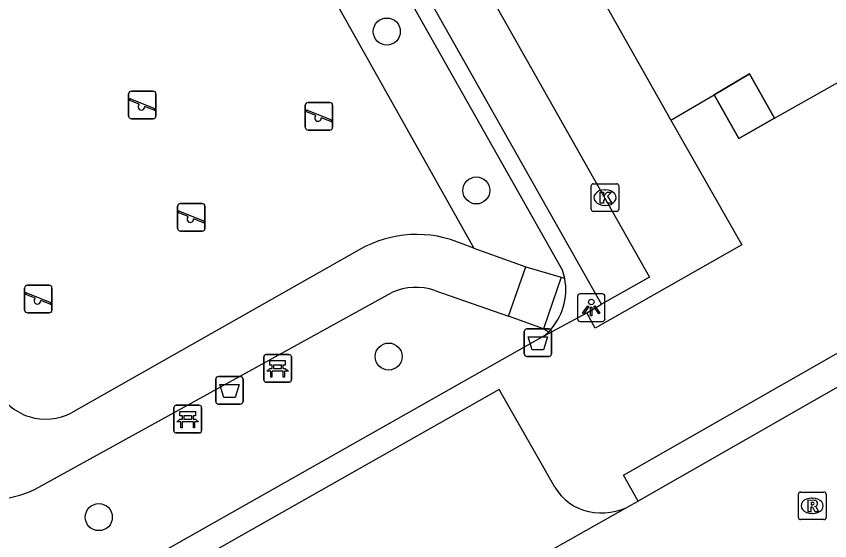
# Model space of a CAD drawing. Extents: x 160379 to 161131, y 383940 to 384849.
# Drawn here: x 160870.14 to 160899.61, y 384396.78 to 384415.77 of the extents above; entities that cross this region are included whole.
import ezdxf

# ---------------------------------------------------------------- set-up
doc = ezdxf.new("R2010")
doc.units = 0
for name, color, linetype in [('IMGEO_Afvalbak', 7, 'Continuous'), ('IMGEO_Bank', 7, 'Continuous'), ('IMGEO_Boom', 7, 'Continuous'), ('IMGEO_Groenvoorziening', 7, 'Continuous'), ('IMGEO_Kolk', 7, 'Continuous'), ('IMGEO_Lichtpunt', 7, 'Continuous'), ('IMGEO_Pand', 7, 'Continuous'), ('IMGEO_Pand_overbouw', 7, 'Continuous'), ('IMGEO_Rijbaan_lokaal_open', 7, 'Continuous'), ('IMGEO_Rioolput', 7, 'Continuous'), ('IMGEO_Speelvoorziening', 7, 'Continuous'), ('IMGEO_Voetpad_halfverhard', 7, 'Continuous'), ('IMGEO_Voetpad_open', 7, 'Continuous')]:
    doc.layers.add(name, color=color, linetype=linetype)

msp = doc.modelspace()

# ---------------------------------------------------------------- linework, layer by layer
at = {"layer": 'IMGEO_Afvalbak'}
for p, q in [((160888.541, 384403.55), (160888.541, 384404.35)), ((160888.541, 384404.35), (160888.541, 384403.55)), ((160888.641, 384404.45), (160889.431, 384404.45)), ((160889.431, 384404.45), (160888.641, 384404.45)), ((160889.531, 384404.35), (160889.531, 384403.55)), ((160889.531, 384403.55), (160889.531, 384404.35)), ((160889.431, 384403.45), (160888.641, 384403.45)), ((160888.641, 384403.45), (160889.431, 384403.45)), ((160877.466, 384402.725), (160878.256, 384402.725)), ((160878.256, 384402.725), (160877.466, 384402.725)), ((160877.366, 384401.825), (160877.366, 384402.625)), ((160877.366, 384402.625), (160877.366, 384401.825)), ((160878.356, 384402.625), (160878.356, 384401.825)), ((160878.356, 384401.825), (160878.356, 384402.625)), ((160878.256, 384401.725), (160877.466, 384401.725)), ((160877.466, 384401.725), (160878.256, 384401.725))]:
    msp.add_line(p, q, dxfattribs=at)
for points in [[(160888.684, 384404.164), (160889.388, 384404.164), (160889.239, 384403.694), (160888.833, 384403.694), (160888.684, 384404.164)], [(160877.509, 384402.439), (160878.213, 384402.439), (160878.064, 384401.969), (160877.658, 384401.969), (160877.509, 384402.439)]]:
    msp.add_lwpolyline(points, dxfattribs=at)
for centre, start, end in [((160888.641, 384404.35), 90, 180), ((160888.641, 384404.35), 90, 180), ((160889.431, 384404.35), 0, 90), ((160889.431, 384404.35), 360, 90), ((160888.641, 384403.55), 180, 270), ((160888.641, 384403.55), 180, 270), ((160889.431, 384403.55), 270, 0), ((160889.431, 384403.55), 270, 0), ((160877.466, 384402.625), 90, 180), ((160877.466, 384402.625), 90, 180), ((160878.256, 384402.625), 0, 90), ((160878.256, 384402.625), 360, 90), ((160877.466, 384401.825), 180, 270), ((160877.466, 384401.825), 180, 270), ((160878.256, 384401.825), 270, 0), ((160878.256, 384401.825), 270, 0)]:
    msp.add_arc(centre, 0.1, start, end, dxfattribs=at)
at = {"layer": 'IMGEO_Bank'}
for p, q in [((160879.107, 384402.595), (160879.107, 384403.436)), ((160879.107, 384403.436), (160879.107, 384402.595)), ((160879.182, 384403.52), (160880.023, 384403.52)), ((160880.023, 384403.52), (160879.182, 384403.52)), ((160880.107, 384403.445), (160880.107, 384402.604)), ((160880.107, 384402.604), (160880.107, 384403.445)), ((160879.416, 384403.026), (160879.416, 384403.132)), ((160879.46, 384403.132), (160879.46, 384403.026)), ((160879.748, 384403.138), (160879.466, 384403.138)), ((160879.466, 384403.02), (160879.748, 384403.02)), ((160879.754, 384403.026), (160879.754, 384403.132)), ((160879.798, 384403.132), (160879.798, 384403.026)), ((160879.804, 384402.918), (160879.411, 384402.918)), ((160880.032, 384402.52), (160879.191, 384402.52)), ((160879.191, 384402.52), (160880.032, 384402.52)), ((160875.853, 384400.757), (160875.853, 384401.598)), ((160875.853, 384401.598), (160875.853, 384400.757)), ((160875.928, 384401.682), (160876.769, 384401.682)), ((160876.769, 384401.682), (160875.928, 384401.682)), ((160876.853, 384401.607), (160876.853, 384400.766)), ((160876.853, 384400.766), (160876.853, 384401.607)), ((160876.162, 384401.188), (160876.162, 384401.294)), ((160876.206, 384401.294), (160876.206, 384401.188)), ((160876.494, 384401.3), (160876.212, 384401.3)), ((160876.5, 384401.188), (160876.5, 384401.294)), ((160876.544, 384401.294), (160876.544, 384401.188)), ((160876.55, 384401.08), (160876.157, 384401.08)), ((160876.212, 384401.182), (160876.494, 384401.182)), ((160876.778, 384400.682), (160875.937, 384400.682)), ((160875.937, 384400.682), (160876.778, 384400.682))]:
    msp.add_line(p, q, dxfattribs=at)
for points in [[(160879.41, 384403.138), (160879.324, 384403.138), (160879.324, 384403.299), (160879.887, 384403.299), (160879.887, 384403.138), (160879.804, 384403.138)], [(160879.354, 384402.918), (160879.212, 384402.918), (160879.324, 384403.02), (160879.41, 384403.02)], [(160879.804, 384403.02), (160879.887, 384403.02), (160879.999, 384402.918), (160879.86, 384402.918)], [(160879.404, 384402.911), (160879.404, 384402.704), (160879.361, 384402.704), (160879.361, 384402.911)], [(160879.854, 384402.911), (160879.854, 384402.704), (160879.81, 384402.704), (160879.81, 384402.911)], [(160876.156, 384401.3), (160876.07, 384401.3), (160876.07, 384401.461), (160876.633, 384401.461), (160876.633, 384401.3), (160876.55, 384401.3)], [(160876.1, 384401.08), (160875.958, 384401.08), (160876.07, 384401.182), (160876.156, 384401.182)], [(160876.15, 384401.073), (160876.15, 384400.866), (160876.107, 384400.866), (160876.107, 384401.073)], [(160876.55, 384401.182), (160876.633, 384401.182), (160876.745, 384401.08), (160876.606, 384401.08)], [(160876.6, 384401.073), (160876.6, 384400.866), (160876.556, 384400.866), (160876.556, 384401.073)]]:
    msp.add_lwpolyline(points, dxfattribs=at)
for centre, radius, start, end in [((160879.185, 384403.442), 0.0779, 92.4484, 184.2845), ((160879.185, 384403.442), 0.0779, 92.4484, 184.2845), ((160880.029, 384403.442), 0.0779, 2.4484, 94.2845), ((160880.029, 384403.442), 0.0779, 2.4484, 94.2845), ((160879.409, 384403.131), 0.00671, 2.8957, 87.1043), ((160879.409, 384403.027), 0.00671, 272.8957, 357.1043), ((160879.466, 384403.131), 0.00671, 92.8957, 177.1043), ((160879.466, 384403.027), 0.00671, 182.8957, 267.1043), ((160879.748, 384403.131), 0.00671, 2.8957, 87.1043), ((160879.748, 384403.027), 0.00671, 272.8957, 357.1043), ((160879.805, 384403.131), 0.00671, 92.8957, 177.1043), ((160879.805, 384403.027), 0.00671, 182.8957, 267.1043), ((160879.354, 384402.911), 0.00671, 2.8957, 87.1043), ((160879.411, 384402.911), 0.00671, 92.8957, 177.1043), ((160879.803, 384402.911), 0.00671, 2.8957, 87.1043), ((160879.86, 384402.911), 0.00671, 92.8957, 177.1043), ((160879.185, 384402.598), 0.0779, 182.4484, 274.2845), ((160879.185, 384402.598), 0.0779, 182.4484, 274.2845), ((160880.029, 384402.598), 0.0779, 272.4484, 4.2845), ((160880.029, 384402.598), 0.0779, 272.4484, 4.2845), ((160875.931, 384401.604), 0.0779, 92.4484, 184.2845), ((160875.931, 384401.604), 0.0779, 92.4484, 184.2845), ((160876.775, 384401.604), 0.0779, 2.4484, 94.2845), ((160876.775, 384401.604), 0.0779, 2.4484, 94.2845), ((160876.155, 384401.293), 0.00671, 2.8957, 87.1043), ((160876.212, 384401.293), 0.00671, 92.8957, 177.1043), ((160876.494, 384401.293), 0.00671, 2.8957, 87.1043), ((160876.551, 384401.293), 0.00671, 92.8957, 177.1043), ((160876.1, 384401.073), 0.00671, 2.8957, 87.1043), ((160876.157, 384401.073), 0.00671, 92.8957, 177.1043), ((160876.155, 384401.189), 0.00671, 272.8957, 357.1043), ((160876.212, 384401.189), 0.00671, 182.8957, 267.1043), ((160876.494, 384401.189), 0.00671, 272.8957, 357.1043), ((160876.551, 384401.189), 0.00671, 182.8957, 267.1043), ((160876.549, 384401.073), 0.00671, 2.8957, 87.1043), ((160876.606, 384401.073), 0.00671, 92.8957, 177.1043), ((160875.931, 384400.76), 0.0779, 182.4484, 274.2845), ((160875.931, 384400.76), 0.0779, 182.4484, 274.2845), ((160876.775, 384400.76), 0.0779, 272.4484, 4.2845), ((160876.775, 384400.76), 0.0779, 272.4484, 4.2845)]:
    msp.add_arc(centre, radius, start, end, dxfattribs=at)
at = {"layer": 'IMGEO_Boom'}
for centre in [(160883.564, 384415.22), (160886.806, 384409.464), (160883.63, 384403.448), (160873.131, 384397.631)]:
    msp.add_circle(centre, 0.489, dxfattribs=at)
at = {"layer": 'IMGEO_Groenvoorziening'}
msp.add_lwpolyline([(160876.293, 384425.937), (160886.717, 384407.378)], dxfattribs=at)
at = {"layer": 'IMGEO_Kolk'}
for p, q in [((160890.967, 384408.778), (160890.967, 384409.63)), ((160891.042, 384409.704), (160891.894, 384409.704)), ((160891.455, 384409.484), (160891.48, 384409.484)), ((160891.968, 384409.63), (160891.968, 384408.778)), ((160891.478, 384408.924), (160891.453, 384408.924)), ((160891.894, 384408.704), (160891.042, 384408.704))]:
    msp.add_line(p, q, dxfattribs=at)
for points in [[(160890.967, 384408.778), (160890.967, 384409.63)], [(160891.042, 384409.704), (160891.894, 384409.704)], [(160891.968, 384409.63), (160891.968, 384408.778)], [(160891.288, 384409.404), (160891.411, 384409.404), (160891.411, 384409.253), (160891.541, 384409.404), (160891.705, 384409.404), (160891.559, 384409.253), (160891.712, 384409.004), (160891.56, 384409.004), (160891.475, 384409.168), (160891.411, 384409.101), (160891.411, 384409.004), (160891.288, 384409.004), (160891.288, 384409.404)], [(160891.894, 384408.704), (160891.042, 384408.704)]]:
    msp.add_lwpolyline(points, dxfattribs=at)
for centre, start, end in [((160891.044, 384409.628), 91.552, 178.448), ((160891.044, 384409.628), 91.552, 178.448), ((160891.892, 384409.628), 1.552, 88.448), ((160891.892, 384409.628), 1.552, 88.448), ((160891.044, 384408.78), 181.552, 268.448), ((160891.044, 384408.78), 181.552, 268.448), ((160891.892, 384408.78), 271.552, 358.448), ((160891.892, 384408.78), 271.552, 358.448)]:
    msp.add_arc(centre, 0.0765, start, end, dxfattribs=at)
for centre, major_axis, ratio, start_param, end_param in [((160891.454, 384409.204), (-0.387, 0.002), 0.722429, 4.712389, 7.853982), ((160891.479, 384409.204), (-0.39, 0.002), 0.717154, 1.570796, 4.712389)]:
    msp.add_ellipse(centre, major_axis=major_axis, ratio=ratio, start_param=start_param, end_param=end_param, dxfattribs=at)
at = {"layer": 'IMGEO_Lichtpunt'}
for p, q in [((160891.373, 384405.719), (160890.565, 384405.719)), ((160891.373, 384405.719), (160890.565, 384405.719)), ((160890.471, 384405.624), (160890.471, 384404.817)), ((160890.471, 384405.624), (160890.471, 384404.817)), ((160891.467, 384404.817), (160891.467, 384405.624)), ((160891.467, 384404.817), (160891.467, 384405.624)), ((160890.565, 384404.723), (160891.373, 384404.723)), ((160890.565, 384404.723), (160891.373, 384404.723))]:
    msp.add_line(p, q, dxfattribs=at)
for points in [[(160890.845, 384405.288), (160890.884, 384405.26), (160890.696, 384404.998), (160890.658, 384405.025), (160890.845, 384405.288)], [(160890.947, 384405.24), (160890.994, 384405.24), (160890.994, 384404.918), (160890.947, 384404.918), (160890.947, 384405.24)], [(160891.057, 384405.26), (160891.095, 384405.287), (160891.282, 384405.025), (160891.243, 384404.997), (160891.057, 384405.26)]]:
    msp.add_lwpolyline(points, dxfattribs=at)
msp.add_circle((160890.97, 384405.422), 0.0994, dxfattribs=at)
for centre, start, end in [((160890.565, 384405.624), 90, 180), ((160890.565, 384405.624), 90, 180), ((160891.373, 384405.624), 0, 90), ((160891.373, 384405.624), 0, 90), ((160890.565, 384404.817), 180, 270), ((160890.565, 384404.817), 180, 270), ((160891.373, 384404.817), 270, 0), ((160891.373, 384404.817), 270, 360)]:
    msp.add_arc(centre, 0.0946, start, end, dxfattribs=at)
at = {"layer": 'IMGEO_Pand'}
for points in [[(160888.971, 384420.658), (160893.858, 384412.005)], [(160897.612, 384412.078), (160902.858, 384415.036)], [(160895.422, 384412.931), (160896.698, 384413.687), (160897.612, 384412.078)], [(160893.858, 384412.005), (160895.422, 384412.931)]]:
    msp.add_lwpolyline(points, dxfattribs=at)
at = {"layer": 'IMGEO_Pand_overbouw'}
msp.add_lwpolyline([(160895.422, 384412.931), (160896.312, 384411.343), (160897.612, 384412.078), (160896.698, 384413.687)], close=True, dxfattribs=at)
at = {"layer": 'IMGEO_Rijbaan_lokaal_open'}
for points in [[(160872.559, 384442.596), (160893.081, 384406.328), (160891.341, 384405.345)], [(160893.858, 384412.005), (160896.429, 384407.494), (160891.11, 384404.472), (160890.81, 384405.032)], [(160890.81, 384405.032), (160891.341, 384405.345)], [(160902.342, 384403.741), (160892.664, 384398.216)], [(160870.167, 384385.534), (160892.406, 384398.062)], [(160892.406, 384398.062), (160892.664, 384398.216)]]:
    msp.add_lwpolyline(points, dxfattribs=at)
at = {"layer": 'IMGEO_Rioolput'}
for p, q in [((160898.473, 384397.616), (160898.473, 384398.468)), ((160898.548, 384398.542), (160899.4, 384398.542)), ((160898.961, 384398.322), (160898.986, 384398.322)), ((160899.474, 384398.468), (160899.474, 384397.616)), ((160898.984, 384397.762), (160898.959, 384397.762)), ((160899.4, 384397.542), (160898.548, 384397.542))]:
    msp.add_line(p, q, dxfattribs=at)
for points in [[(160898.473, 384397.616), (160898.473, 384398.468)], [(160898.548, 384398.542), (160899.4, 384398.542)], [(160899.474, 384398.468), (160899.474, 384397.616)], [(160899.062, 384398.24), (160898.81, 384398.242), (160898.81, 384397.842)], [(160898.81, 384397.842), (160898.934, 384397.842), (160898.934, 384398.004), (160898.945, 384398.004)], [(160898.988, 384398.161), (160898.934, 384398.161), (160898.934, 384398.08)], [(160898.934, 384398.08), (160898.986, 384398.08)], [(160898.992, 384397.975), (160899.063, 384397.842), (160899.203, 384397.842), (160899.138, 384397.968)], [(160899.4, 384397.542), (160898.548, 384397.542)]]:
    msp.add_lwpolyline(points, dxfattribs=at)
for centre, radius, start, end in [((160898.55, 384398.466), 0.0765, 91.552, 178.448), ((160898.55, 384398.466), 0.0765, 91.552, 178.448), ((160899.398, 384398.466), 0.0765, 1.552, 88.448), ((160899.398, 384398.466), 0.0765, 1.552, 88.448), ((160898.944, 384397.951), 0.0533, 26.0293, 88.6989), ((160898.97, 384398.269), 0.19, 274.7715, 282.9687), ((160898.994, 384398.065), 0.0964, 77.0061, 93.1865), ((160899.008, 384398.122), 0.0378, 276.6634, 79.6772), ((160899.061, 384398.13), 0.109, 350.3612, 89.416), ((160899.059, 384398.13), 0.112, 277.5842, 350.9817), ((160899.043, 384397.915), 0.108, 29.5134, 73.7905), ((160898.55, 384397.618), 0.0765, 181.552, 268.448), ((160898.55, 384397.618), 0.0765, 181.552, 268.448), ((160899.398, 384397.618), 0.0765, 271.552, 358.448), ((160899.398, 384397.618), 0.0765, 271.552, 358.448)]:
    msp.add_arc(centre, radius, start, end, dxfattribs=at)
for centre, major_axis, ratio, start_param, end_param in [((160898.96, 384398.042), (-0.387, 0.002), 0.722429, 4.712389, 7.853982), ((160898.985, 384398.042), (-0.39, 0.002), 0.717154, 1.570796, 4.712389)]:
    msp.add_ellipse(centre, major_axis=major_axis, ratio=ratio, start_param=start_param, end_param=end_param, dxfattribs=at)
at = {"layer": 'IMGEO_Speelvoorziening'}
for p, q in [((160874.31, 384413.059), (160875.1, 384413.059)), ((160875.1, 384413.059), (160874.31, 384413.059)), ((160874.21, 384412.159), (160874.21, 384412.959)), ((160874.21, 384412.959), (160874.21, 384412.159)), ((160874.593, 384412.587), (160874.254, 384412.724)), ((160874.279, 384412.784), (160875.155, 384412.431)), ((160875.2, 384412.959), (160875.2, 384412.159)), ((160875.2, 384412.159), (160875.2, 384412.959)), ((160875.131, 384412.371), (160874.791, 384412.508)), ((160880.609, 384411.75), (160880.609, 384412.55)), ((160880.609, 384412.55), (160880.609, 384411.75)), ((160880.709, 384412.65), (160881.499, 384412.65)), ((160881.499, 384412.65), (160880.709, 384412.65)), ((160881.599, 384412.55), (160881.599, 384411.75)), ((160881.599, 384411.75), (160881.599, 384412.55)), ((160880.992, 384412.178), (160880.653, 384412.315)), ((160880.678, 384412.375), (160881.554, 384412.022)), ((160875.1, 384412.059), (160874.31, 384412.059)), ((160874.31, 384412.059), (160875.1, 384412.059)), ((160881.53, 384411.962), (160881.19, 384412.099)), ((160881.499, 384411.65), (160880.709, 384411.65)), ((160880.709, 384411.65), (160881.499, 384411.65)), ((160876.083, 384408.991), (160876.873, 384408.991)), ((160876.873, 384408.991), (160876.083, 384408.991)), ((160875.983, 384408.091), (160875.983, 384408.891)), ((160875.983, 384408.891), (160875.983, 384408.091)), ((160876.366, 384408.519), (160876.027, 384408.656)), ((160876.052, 384408.716), (160876.928, 384408.363)), ((160876.973, 384408.891), (160876.973, 384408.091)), ((160876.973, 384408.091), (160876.973, 384408.891)), ((160876.904, 384408.303), (160876.564, 384408.44)), ((160876.873, 384407.991), (160876.083, 384407.991)), ((160876.083, 384407.991), (160876.873, 384407.991)), ((160870.544, 384406.03), (160871.334, 384406.03)), ((160871.334, 384406.03), (160870.544, 384406.03)), ((160870.444, 384405.13), (160870.444, 384405.93)), ((160870.444, 384405.93), (160870.444, 384405.13)), ((160870.827, 384405.558), (160870.488, 384405.695)), ((160870.513, 384405.755), (160871.389, 384405.402)), ((160871.434, 384405.93), (160871.434, 384405.13)), ((160871.434, 384405.13), (160871.434, 384405.93)), ((160871.365, 384405.342), (160871.025, 384405.479)), ((160871.334, 384405.03), (160870.544, 384405.03)), ((160870.544, 384405.03), (160871.334, 384405.03))]:
    msp.add_line(p, q, dxfattribs=at)
for centre, radius, start, end in [((160874.31, 384412.959), 0.1, 90, 180), ((160874.31, 384412.959), 0.1, 90, 180), ((160875.1, 384412.959), 0.1, 0, 90), ((160875.1, 384412.959), 0.1, 360, 90), ((160874.267, 384412.754), 0.0327, 68.078, 248.078), ((160874.672, 384412.497), 0.12, 130.9928, 5.1632), ((160875.143, 384412.401), 0.0327, 248.078, 68.078), ((160880.709, 384412.55), 0.1, 90, 180), ((160880.709, 384412.55), 0.1, 90, 180), ((160881.499, 384412.55), 0.1, 0, 90), ((160881.499, 384412.55), 0.1, 360, 90), ((160874.31, 384412.159), 0.1, 180, 270), ((160874.31, 384412.159), 0.1, 180, 270), ((160875.1, 384412.159), 0.1, 270, 0), ((160875.1, 384412.159), 0.1, 270, 0), ((160880.666, 384412.345), 0.0327, 68.078, 248.078), ((160881.071, 384412.088), 0.12, 130.9928, 5.1632), ((160881.542, 384411.992), 0.0327, 248.078, 68.078), ((160880.709, 384411.75), 0.1, 180, 270), ((160880.709, 384411.75), 0.1, 180, 270), ((160881.499, 384411.75), 0.1, 270, 0), ((160881.499, 384411.75), 0.1, 270, 0), ((160876.083, 384408.891), 0.1, 90, 180), ((160876.083, 384408.891), 0.1, 90, 180), ((160876.873, 384408.891), 0.1, 0, 90), ((160876.873, 384408.891), 0.1, 360, 90), ((160876.04, 384408.686), 0.0327, 68.078, 248.078), ((160876.445, 384408.429), 0.12, 130.9928, 5.1632), ((160876.916, 384408.333), 0.0327, 248.078, 68.078), ((160876.083, 384408.091), 0.1, 180, 270), ((160876.083, 384408.091), 0.1, 180, 270), ((160876.873, 384408.091), 0.1, 270, 0), ((160876.873, 384408.091), 0.1, 270, 0), ((160870.544, 384405.93), 0.1, 90, 180), ((160870.544, 384405.93), 0.1, 90, 180), ((160871.334, 384405.93), 0.1, 0, 90), ((160871.334, 384405.93), 0.1, 360, 90), ((160870.501, 384405.725), 0.0327, 68.078, 248.078), ((160870.906, 384405.468), 0.12, 130.9928, 5.1632), ((160871.377, 384405.372), 0.0327, 248.078, 68.078), ((160870.544, 384405.13), 0.1, 180, 270), ((160870.544, 384405.13), 0.1, 180, 270), ((160871.334, 384405.13), 0.1, 270, 0), ((160871.334, 384405.13), 0.1, 270, 0)]:
    msp.add_arc(centre, radius, start, end, dxfattribs=at)
at = {"layer": 'IMGEO_Voetpad_halfverhard'}
for points in [[(160886.717, 384407.378), (160886.335, 384407.515)], [(160882.564, 384407.314), (160872.142, 384401.411)], [(160886.717, 384407.378), (160888.602, 384406.699)], [(160870.825, 384398.643), (160883.75, 384405.768)], [(160885.302, 384405.84), (160887.967, 384404.912)]]:
    msp.add_lwpolyline(points, dxfattribs=at)
for centre, radius, start, end in [((160884.649, 384403.675), 4.194, 66.292, 119.8102), ((160884.616, 384403.858), 2.097, 70.9174, 114.3949), ((160871.209, 384403.176), 1.997, 206.962, 297.8616), ((160868.773, 384403.194), 4.992, 257.7173, 294.2719)]:
    msp.add_arc(centre, radius, start, end, dxfattribs=at)
at = {"layer": 'IMGEO_Voetpad_open'}
for points in [[(160891.341, 384405.345), (160870.84, 384441.635), (160872.559, 384442.596)], [(160890.008, 384406.274), (160889.924, 384406.582), (160881.456, 384421.58), (160873.237, 384436.136)], [(160897.612, 384412.078), (160896.312, 384411.343), (160895.422, 384412.931)], [(160887.967, 384404.912), (160888.602, 384406.699)], [(160888.602, 384406.699), (160889.879, 384406.318)], [(160889.879, 384406.318), (160889.243, 384404.456)], [(160889.879, 384406.318), (160890.008, 384406.274)], [(160889.243, 384404.456), (160887.967, 384404.912)], [(160889.284, 384404.211), (160890.81, 384405.032)], [(160892.664, 384398.216), (160892.134, 384399.146), (160901.809, 384404.67), (160902.342, 384403.741)], [(160889.284, 384404.211), (160863.094, 384389.395)], [(160889.243, 384404.456), (160889.429, 384404.346)], [(160889.429, 384404.346), (160889.284, 384404.211)], [(160889.654, 384398.721), (160887.639, 384402.257), (160867.871, 384391.063), (160869.839, 384387.54)]]:
    msp.add_lwpolyline(points, dxfattribs=at)
for centre, radius, start, end in [((160887.89, 384405.859), 2.158, 315.4802, 11.0886), ((160891.244, 384399.634), 1.834, 209.866, 258.3867), ((160891.345, 384399.973), 2.186, 257.5953, 299.0524)]:
    msp.add_arc(centre, radius, start, end, dxfattribs=at)

doc.saveas('drawing.dxf')
